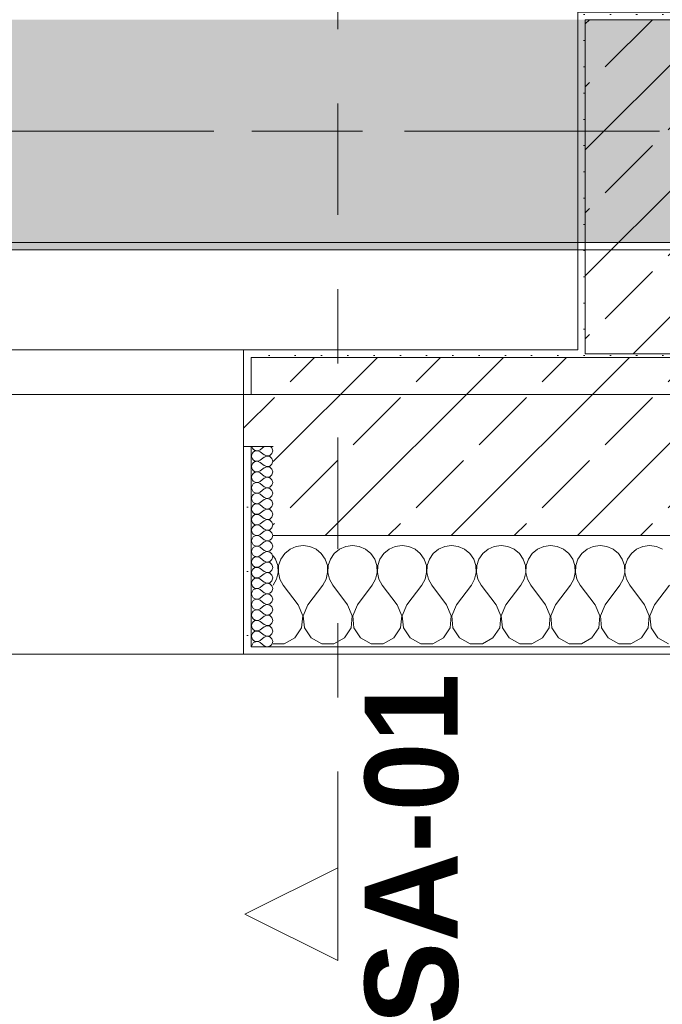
# Model space of a CAD drawing. Header units: metres. Extents: x -3.6 to 84.5, y -11 to 16.8.
# Tile 74 of 389: x 14 to 14.9, y -0.6 to 0.7. Entities that reach past the tile are written whole.
import ezdxf

# ---------------------------------------------------------------- set-up
doc = ezdxf.new("R2010")
doc.units = ezdxf.units.M
doc.header["$MEASUREMENT"] = 0
for name, pattern in [('Achse', [0.2, 0.1, -0.05, 0, -0.05]), ('Schnittlinie', [0.3, 0.15, -0.075, 0, -0.075]), ('Strichlinie doppelt', [0.546806, 0.264583, -0.105833, 0.070556, -0.105833]), ('Wipeout_Contour', [1, 0, -1])]:
    doc.linetypes.add(name, pattern=pattern)
for name, color, linetype in [('203 - Marker.Schnitt - Ausbaudetail SA', 7, 'Continuous'), ('451 - Universal.Achsen Raster', 7, 'Continuous'), ('604 - Struktur.Wand Aussen', 7, 'Continuous'), ('607 - Struktur.Stütze', 7, 'Continuous'), ('608 - Struktur.Träger', 7, 'Continuous'), ('Neubau_653 - Abdeckung.TB Verkofferung', 7, 'Continuous')]:
    doc.layers.add(name, color=color, linetype=linetype)
doc.styles.add('ERSTELLTER_STIL_1', font='txt')
pattern_1 = [(45, (0, 0), (-0.08485281, 0.08485281), []), (45, (-0.04243, 0.04243), (-0.08485281, 0.08485281), [0.09, -0.03])]
pattern_2 = [(45, (0, 0), (-0.01767767, 0.01767767), [0, -0.025])]
pattern_3 = [(0, (0, 0), (0, 0.08660254), [0, -0.05]), (0, (0.025, 0.0433), (0, 0.08660254), [0, -0.05])]

# ---------------------------------------------------------------- blocks, each defined once
blk = doc.blocks.new('*X90')
at = {"layer": '604 - Struktur.Wand Aussen', "color": 7, "linetype": 'Continuous', "lineweight": 5}
for p, q in [((14.3909, -0.0096), (14.3825, -0.0133)), ((14.4, -0.0083), (14.3909, -0.0096)), ((14.4091, -0.0096), (14.4, -0.0083)), ((14.4175, -0.0133), (14.4091, -0.0096)), ((14.4576, -0.0096), (14.4491, -0.0133)), ((14.4667, -0.0083), (14.4576, -0.0096)), ((14.4758, -0.0096), (14.4667, -0.0083)), ((14.4842, -0.0133), (14.4758, -0.0096)), ((14.5242, -0.0096), (14.5158, -0.0133)), ((14.5333, -0.0083), (14.5242, -0.0096)), ((14.5424, -0.0096), (14.5333, -0.0083)), ((14.5509, -0.0133), (14.5424, -0.0096)), ((14.5909, -0.0096), (14.5825, -0.0133)), ((14.6, -0.0083), (14.5909, -0.0096)), ((14.6091, -0.0096), (14.6, -0.0083)), ((14.6175, -0.0133), (14.6091, -0.0096)), ((14.6576, -0.0096), (14.6491, -0.0133)), ((14.6667, -0.0083), (14.6576, -0.0096)), ((14.6758, -0.0096), (14.6667, -0.0083)), ((14.6842, -0.0133), (14.6758, -0.0096)), ((14.7242, -0.0096), (14.7158, -0.0133)), ((14.7333, -0.0083), (14.7242, -0.0096)), ((14.7424, -0.0096), (14.7333, -0.0083)), ((14.7509, -0.0133), (14.7424, -0.0096)), ((14.7909, -0.0096), (14.7825, -0.0133)), ((14.8, -0.0083), (14.7909, -0.0096)), ((14.8091, -0.0096), (14.8, -0.0083)), ((14.8175, -0.0133), (14.8091, -0.0096)), ((14.8576, -0.0096), (14.8491, -0.0133)), ((14.8667, -0.0083), (14.8576, -0.0096)), ((14.8758, -0.0096), (14.8667, -0.0083)), ((14.8842, -0.0133), (14.8758, -0.0096)), ((14.3631, -0.0268), (14.36, -0.0222)), ((14.3754, -0.0192), (14.3702, -0.0268)), ((14.3825, -0.0133), (14.3754, -0.0192)), ((14.4246, -0.0192), (14.4175, -0.0133)), ((14.4298, -0.0268), (14.4246, -0.0192)), ((14.4421, -0.0192), (14.4369, -0.0268)), ((14.4491, -0.0133), (14.4421, -0.0192)), ((14.4913, -0.0192), (14.4842, -0.0133)), ((14.4965, -0.0268), (14.4913, -0.0192)), ((14.5087, -0.0192), (14.5035, -0.0268)), ((14.5158, -0.0133), (14.5087, -0.0192)), ((14.5579, -0.0192), (14.5509, -0.0133)), ((14.5631, -0.0268), (14.5579, -0.0192)), ((14.5754, -0.0192), (14.5702, -0.0268)), ((14.5825, -0.0133), (14.5754, -0.0192)), ((14.6246, -0.0192), (14.6175, -0.0133)), ((14.6298, -0.0268), (14.6246, -0.0192)), ((14.6421, -0.0192), (14.6369, -0.0268)), ((14.6491, -0.0133), (14.6421, -0.0192)), ((14.6913, -0.0192), (14.6842, -0.0133)), ((14.6965, -0.0268), (14.6913, -0.0192)), ((14.7087, -0.0192), (14.7035, -0.0268)), ((14.7158, -0.0133), (14.7087, -0.0192)), ((14.7579, -0.0192), (14.7509, -0.0133)), ((14.7631, -0.0268), (14.7579, -0.0192)), ((14.7754, -0.0192), (14.7702, -0.0268)), ((14.7825, -0.0133), (14.7754, -0.0192)), ((14.8246, -0.0192), (14.8175, -0.0133)), ((14.8298, -0.0268), (14.8246, -0.0192)), ((14.8421, -0.0192), (14.8369, -0.0268)), ((14.8491, -0.0133), (14.8421, -0.0192)), ((14.3661, -0.0355), (14.3631, -0.0268)), ((14.3665, -0.0447), (14.3661, -0.0355)), ((14.3672, -0.0355), (14.3668, -0.0447)), ((14.3702, -0.0268), (14.3672, -0.0355)), ((14.4328, -0.0355), (14.4298, -0.0268)), ((14.4332, -0.0447), (14.4328, -0.0355)), ((14.4339, -0.0355), (14.4335, -0.0447)), ((14.4369, -0.0268), (14.4339, -0.0355)), ((14.4994, -0.0355), (14.4965, -0.0268)), ((14.4999, -0.0447), (14.4994, -0.0355)), ((14.5006, -0.0355), (14.5001, -0.0447)), ((14.5035, -0.0268), (14.5006, -0.0355)), ((14.5661, -0.0355), (14.5631, -0.0268)), ((14.5665, -0.0447), (14.5661, -0.0355)), ((14.5672, -0.0355), (14.5668, -0.0447)), ((14.5702, -0.0268), (14.5672, -0.0355)), ((14.6328, -0.0355), (14.6298, -0.0268)), ((14.6332, -0.0447), (14.6328, -0.0355)), ((14.6339, -0.0355), (14.6335, -0.0447)), ((14.6369, -0.0268), (14.6339, -0.0355)), ((14.6994, -0.0355), (14.6965, -0.0268)), ((14.6999, -0.0447), (14.6994, -0.0355)), ((14.7006, -0.0355), (14.7001, -0.0447)), ((14.7035, -0.0268), (14.7006, -0.0355)), ((14.7661, -0.0355), (14.7631, -0.0268)), ((14.7665, -0.0447), (14.7661, -0.0355)), ((14.7672, -0.0355), (14.7668, -0.0447)), ((14.7702, -0.0268), (14.7672, -0.0355)), ((14.8328, -0.0355), (14.8298, -0.0268)), ((14.8332, -0.0447), (14.8328, -0.0355)), ((14.8339, -0.0355), (14.8335, -0.0447)), ((14.8369, -0.0268), (14.8339, -0.0355)), ((14.3645, -0.0536), (14.3665, -0.0447)), ((14.3668, -0.0447), (14.3689, -0.0536)), ((14.4311, -0.0536), (14.4332, -0.0447)), ((14.4335, -0.0447), (14.4355, -0.0536)), ((14.4978, -0.0536), (14.4999, -0.0447)), ((14.5001, -0.0447), (14.5022, -0.0536)), ((14.5645, -0.0536), (14.5665, -0.0447)), ((14.5668, -0.0447), (14.5689, -0.0536)), ((14.6311, -0.0536), (14.6332, -0.0447)), ((14.6335, -0.0447), (14.6355, -0.0536)), ((14.6978, -0.0536), (14.6999, -0.0447)), ((14.7001, -0.0447), (14.7022, -0.0536)), ((14.7645, -0.0536), (14.7665, -0.0447)), ((14.7668, -0.0447), (14.7689, -0.0536)), ((14.8311, -0.0536), (14.8332, -0.0447)), ((14.8335, -0.0447), (14.8355, -0.0536)), ((14.36, -0.0617), (14.3645, -0.0536)), ((14.3689, -0.0536), (14.3733, -0.0617)), ((14.3933, -0.0883), (14.3733, -0.0617)), ((14.4067, -0.0883), (14.4267, -0.0617)), ((14.4267, -0.0617), (14.4311, -0.0536)), ((14.4355, -0.0536), (14.44, -0.0617)), ((14.46, -0.0883), (14.44, -0.0617)), ((14.4733, -0.0883), (14.4933, -0.0617)), ((14.4933, -0.0617), (14.4978, -0.0536)), ((14.5022, -0.0536), (14.5067, -0.0617)), ((14.5267, -0.0883), (14.5067, -0.0617)), ((14.54, -0.0883), (14.56, -0.0617)), ((14.56, -0.0617), (14.5645, -0.0536)), ((14.5689, -0.0536), (14.5733, -0.0617)), ((14.5933, -0.0883), (14.5733, -0.0617)), ((14.6067, -0.0883), (14.6267, -0.0617)), ((14.6267, -0.0617), (14.6311, -0.0536)), ((14.6355, -0.0536), (14.64, -0.0617)), ((14.66, -0.0883), (14.64, -0.0617)), ((14.6733, -0.0883), (14.6933, -0.0617)), ((14.6933, -0.0617), (14.6978, -0.0536)), ((14.7022, -0.0536), (14.7067, -0.0617)), ((14.7267, -0.0883), (14.7067, -0.0617)), ((14.74, -0.0883), (14.76, -0.0617)), ((14.76, -0.0617), (14.7645, -0.0536)), ((14.7689, -0.0536), (14.7733, -0.0617)), ((14.7933, -0.0883), (14.7733, -0.0617)), ((14.8067, -0.0883), (14.8267, -0.0617)), ((14.8267, -0.0617), (14.8311, -0.0536)), ((14.8355, -0.0536), (14.84, -0.0617)), ((14.86, -0.0883), (14.84, -0.0617)), ((14.8733, -0.0883), (14.8933, -0.0617)), ((14.3996, -0.1033), (14.3933, -0.0883)), ((14.4067, -0.0883), (14.4004, -0.1033)), ((14.4663, -0.1033), (14.46, -0.0883)), ((14.4733, -0.0883), (14.467, -0.1033)), ((14.533, -0.1033), (14.5267, -0.0883)), ((14.54, -0.0883), (14.5337, -0.1033)), ((14.5996, -0.1033), (14.5933, -0.0883)), ((14.6067, -0.0883), (14.6004, -0.1033)), ((14.6663, -0.1033), (14.66, -0.0883)), ((14.6733, -0.0883), (14.667, -0.1033)), ((14.733, -0.1033), (14.7267, -0.0883)), ((14.74, -0.0883), (14.7337, -0.1033)), ((14.7996, -0.1033), (14.7933, -0.0883)), ((14.8067, -0.0883), (14.8004, -0.1033)), ((14.8663, -0.1033), (14.86, -0.0883)), ((14.8733, -0.0883), (14.867, -0.1033)), ((14.3981, -0.1195), (14.3996, -0.1033)), ((14.4004, -0.1033), (14.4019, -0.1195)), ((14.4648, -0.1195), (14.4663, -0.1033)), ((14.467, -0.1033), (14.4686, -0.1195)), ((14.5314, -0.1195), (14.533, -0.1033)), ((14.5337, -0.1033), (14.5352, -0.1195)), ((14.5981, -0.1195), (14.5996, -0.1033)), ((14.6004, -0.1033), (14.6019, -0.1195)), ((14.6648, -0.1195), (14.6663, -0.1033)), ((14.667, -0.1033), (14.6686, -0.1195)), ((14.7314, -0.1195), (14.733, -0.1033)), ((14.7337, -0.1033), (14.7352, -0.1195)), ((14.7981, -0.1195), (14.7996, -0.1033)), ((14.8004, -0.1033), (14.8019, -0.1195)), ((14.8648, -0.1195), (14.8663, -0.1033)), ((14.867, -0.1033), (14.8686, -0.1195)), ((14.3891, -0.133), (14.3981, -0.1195)), ((14.4019, -0.1195), (14.4109, -0.133)), ((14.4558, -0.133), (14.4648, -0.1195)), ((14.4686, -0.1195), (14.4776, -0.133)), ((14.5224, -0.133), (14.5314, -0.1195)), ((14.5352, -0.1195), (14.5442, -0.133)), ((14.5891, -0.133), (14.5981, -0.1195)), ((14.6019, -0.1195), (14.6109, -0.133)), ((14.6558, -0.133), (14.6648, -0.1195)), ((14.6686, -0.1195), (14.6776, -0.133)), ((14.7224, -0.133), (14.7314, -0.1195)), ((14.7352, -0.1195), (14.7442, -0.133)), ((14.7891, -0.133), (14.7981, -0.1195)), ((14.8019, -0.1195), (14.8109, -0.133)), ((14.8558, -0.133), (14.8648, -0.1195)), ((14.8686, -0.1195), (14.8776, -0.133)), ((14.36, -0.1407), (14.3748, -0.1407)), ((14.3748, -0.1407), (14.3891, -0.133)), ((14.4109, -0.133), (14.4252, -0.1407)), ((14.4252, -0.1407), (14.4415, -0.1407)), ((14.4415, -0.1407), (14.4558, -0.133)), ((14.4776, -0.133), (14.4919, -0.1407)), ((14.4919, -0.1407), (14.5081, -0.1407)), ((14.5081, -0.1407), (14.5224, -0.133)), ((14.5442, -0.133), (14.5585, -0.1407)), ((14.5585, -0.1407), (14.5748, -0.1407)), ((14.5748, -0.1407), (14.5891, -0.133)), ((14.6109, -0.133), (14.6252, -0.1407)), ((14.6252, -0.1407), (14.6415, -0.1407)), ((14.6415, -0.1407), (14.6558, -0.133)), ((14.6776, -0.133), (14.6919, -0.1407)), ((14.6919, -0.1407), (14.7081, -0.1407)), ((14.7081, -0.1407), (14.7224, -0.133)), ((14.7442, -0.133), (14.7585, -0.1407)), ((14.7585, -0.1407), (14.7748, -0.1407)), ((14.7748, -0.1407), (14.7891, -0.133)), ((14.8109, -0.133), (14.8252, -0.1407)), ((14.8252, -0.1407), (14.8415, -0.1407)), ((14.8415, -0.1407), (14.8558, -0.133)), ((14.8776, -0.133), (14.8919, -0.1407))]:
    blk.add_line(p, q, dxfattribs=at)
blk = doc.blocks.new('*X123')
at = {"layer": '604 - Struktur.Wand Aussen', "color": 7, "linetype": 'Continuous', "lineweight": 5}
for p, q in [((14.3309, 0.125), (14.331, 0.1245)), ((14.331, 0.1245), (14.3318, 0.1227)), ((14.3318, 0.1227), (14.333, 0.1212)), ((14.333, 0.1212), (14.3347, 0.12)), ((14.3347, 0.12), (14.3365, 0.1194)), ((14.3365, 0.1194), (14.3385, 0.1193)), ((14.3385, 0.1193), (14.3404, 0.1198)), ((14.3404, 0.1198), (14.3421, 0.1207)), ((14.3479, 0.125), (14.3421, 0.1207)), ((14.3582, 0.123), (14.3561, 0.125)), ((14.3593, 0.1193), (14.3582, 0.123)), ((14.331, 0.1141), (14.3307, 0.1121)), ((14.3307, 0.1121), (14.331, 0.1102)), ((14.3318, 0.1159), (14.331, 0.1141)), ((14.331, 0.1102), (14.3318, 0.1084)), ((14.333, 0.1174), (14.3318, 0.1159)), ((14.3318, 0.1084), (14.333, 0.1069)), ((14.3347, 0.1185), (14.333, 0.1174)), ((14.333, 0.1069), (14.3347, 0.1058)), ((14.3365, 0.1192), (14.3347, 0.1185)), ((14.3385, 0.1193), (14.3365, 0.1192)), ((14.3404, 0.1188), (14.3385, 0.1193)), ((14.3421, 0.1179), (14.3404, 0.1188)), ((14.3404, 0.1055), (14.3421, 0.1064)), ((14.3479, 0.1136), (14.3421, 0.1179)), ((14.3479, 0.1107), (14.3421, 0.1064)), ((14.3479, 0.1136), (14.3515, 0.1122)), ((14.3515, 0.1121), (14.3479, 0.1107)), ((14.3515, 0.1122), (14.3553, 0.1129)), ((14.3553, 0.1114), (14.3515, 0.1121)), ((14.3553, 0.1129), (14.3582, 0.1155)), ((14.3582, 0.1088), (14.3553, 0.1114)), ((14.3582, 0.1155), (14.3593, 0.1193)), ((14.3593, 0.105), (14.3582, 0.1088)), ((14.331, 0.0998), (14.3307, 0.0979)), ((14.3307, 0.0979), (14.331, 0.0959)), ((14.3318, 0.1016), (14.331, 0.0998)), ((14.331, 0.0959), (14.3318, 0.0941)), ((14.333, 0.1031), (14.3318, 0.1016)), ((14.3318, 0.0941), (14.333, 0.0926)), ((14.3347, 0.1042), (14.333, 0.1031)), ((14.3347, 0.1058), (14.3365, 0.1051)), ((14.3365, 0.1049), (14.3347, 0.1042)), ((14.3365, 0.1051), (14.3385, 0.105)), ((14.3385, 0.105), (14.3365, 0.1049)), ((14.3385, 0.105), (14.3404, 0.1055)), ((14.3404, 0.1045), (14.3385, 0.105)), ((14.3421, 0.1036), (14.3404, 0.1045)), ((14.3479, 0.0993), (14.3421, 0.1036)), ((14.3479, 0.0964), (14.3421, 0.0921)), ((14.3479, 0.0993), (14.3515, 0.0979)), ((14.3515, 0.0978), (14.3479, 0.0964)), ((14.3515, 0.0979), (14.3553, 0.0986)), ((14.3553, 0.0971), (14.3515, 0.0978)), ((14.3553, 0.0986), (14.3582, 0.1012)), ((14.3582, 0.0945), (14.3553, 0.0971)), ((14.3582, 0.1012), (14.3593, 0.105)), ((14.3593, 0.0907), (14.3582, 0.0945)), ((14.331, 0.0855), (14.3307, 0.0836)), ((14.3307, 0.0836), (14.331, 0.0816)), ((14.3318, 0.0873), (14.331, 0.0855)), ((14.331, 0.0816), (14.3318, 0.0798)), ((14.333, 0.0888), (14.3318, 0.0873)), ((14.3318, 0.0798), (14.333, 0.0783)), ((14.333, 0.0926), (14.3347, 0.0915)), ((14.3347, 0.09), (14.333, 0.0888)), ((14.3347, 0.0915), (14.3365, 0.0908)), ((14.3365, 0.0906), (14.3347, 0.09)), ((14.3365, 0.0908), (14.3385, 0.0907)), ((14.3385, 0.0907), (14.3365, 0.0906)), ((14.3385, 0.0907), (14.3404, 0.0912)), ((14.3404, 0.0902), (14.3385, 0.0907)), ((14.3404, 0.0912), (14.3421, 0.0921)), ((14.3421, 0.0893), (14.3404, 0.0902)), ((14.3479, 0.085), (14.3421, 0.0893)), ((14.3479, 0.0821), (14.3421, 0.0779)), ((14.3479, 0.085), (14.3515, 0.0836)), ((14.3515, 0.0835), (14.3479, 0.0821)), ((14.3515, 0.0836), (14.3553, 0.0843)), ((14.3553, 0.0828), (14.3515, 0.0835)), ((14.3553, 0.0843), (14.3582, 0.087)), ((14.3582, 0.0802), (14.3553, 0.0828)), ((14.3582, 0.087), (14.3593, 0.0907)), ((14.3593, 0.0764), (14.3582, 0.0802)), ((14.331, 0.0712), (14.3307, 0.0693)), ((14.3307, 0.0693), (14.331, 0.0673)), ((14.3318, 0.073), (14.331, 0.0712)), ((14.331, 0.0673), (14.3318, 0.0655)), ((14.333, 0.0746), (14.3318, 0.073)), ((14.333, 0.0783), (14.3347, 0.0772)), ((14.3347, 0.0757), (14.333, 0.0746)), ((14.3347, 0.0772), (14.3365, 0.0766)), ((14.3365, 0.0763), (14.3347, 0.0757)), ((14.3365, 0.0766), (14.3385, 0.0765)), ((14.3385, 0.0764), (14.3365, 0.0763)), ((14.3385, 0.0765), (14.3404, 0.0769)), ((14.3404, 0.076), (14.3385, 0.0764)), ((14.3404, 0.0769), (14.3421, 0.0779)), ((14.3421, 0.075), (14.3404, 0.076)), ((14.3479, 0.0707), (14.3421, 0.075)), ((14.3479, 0.0679), (14.3421, 0.0636)), ((14.3479, 0.0707), (14.3515, 0.0693)), ((14.3515, 0.0693), (14.3479, 0.0679)), ((14.3515, 0.0693), (14.3553, 0.07)), ((14.3553, 0.0685), (14.3515, 0.0693)), ((14.3553, 0.07), (14.3582, 0.0727)), ((14.3582, 0.0659), (14.3553, 0.0685)), ((14.3582, 0.0727), (14.3593, 0.0764)), ((14.331, 0.057), (14.3307, 0.055)), ((14.3307, 0.055), (14.331, 0.053)), ((14.3318, 0.0588), (14.331, 0.057)), ((14.3318, 0.0655), (14.333, 0.064)), ((14.333, 0.0603), (14.3318, 0.0588)), ((14.333, 0.064), (14.3347, 0.0629)), ((14.3347, 0.0614), (14.333, 0.0603)), ((14.3347, 0.0629), (14.3365, 0.0623)), ((14.3365, 0.062), (14.3347, 0.0614)), ((14.3365, 0.0623), (14.3385, 0.0622)), ((14.3385, 0.0621), (14.3365, 0.062)), ((14.3385, 0.0622), (14.3404, 0.0626)), ((14.3404, 0.0617), (14.3385, 0.0621)), ((14.3404, 0.0626), (14.3421, 0.0636)), ((14.3421, 0.0607), (14.3404, 0.0617)), ((14.3479, 0.0564), (14.3421, 0.0607)), ((14.3479, 0.0536), (14.3421, 0.0493)), ((14.3479, 0.0564), (14.3515, 0.055)), ((14.3515, 0.055), (14.3479, 0.0536)), ((14.3515, 0.055), (14.3553, 0.0558)), ((14.3553, 0.0542), (14.3515, 0.055)), ((14.3553, 0.0558), (14.3582, 0.0584)), ((14.3582, 0.0516), (14.3553, 0.0542)), ((14.3593, 0.0621), (14.3582, 0.0659)), ((14.3582, 0.0584), (14.3593, 0.0621)), ((14.331, 0.0427), (14.3307, 0.0407)), ((14.3307, 0.0407), (14.331, 0.0388)), ((14.331, 0.053), (14.3318, 0.0512)), ((14.3318, 0.0445), (14.331, 0.0427)), ((14.3318, 0.0512), (14.333, 0.0497)), ((14.333, 0.046), (14.3318, 0.0445)), ((14.333, 0.0497), (14.3347, 0.0486)), ((14.3347, 0.0471), (14.333, 0.046)), ((14.3347, 0.0486), (14.3365, 0.048)), ((14.3365, 0.0477), (14.3347, 0.0471)), ((14.3365, 0.048), (14.3385, 0.0479)), ((14.3385, 0.0478), (14.3365, 0.0477)), ((14.3385, 0.0479), (14.3404, 0.0483)), ((14.3404, 0.0474), (14.3385, 0.0478)), ((14.3404, 0.0483), (14.3421, 0.0493)), ((14.3421, 0.0464), (14.3404, 0.0474)), ((14.3479, 0.0421), (14.3421, 0.0464)), ((14.3479, 0.0421), (14.3515, 0.0407)), ((14.3515, 0.0407), (14.3479, 0.0393)), ((14.3515, 0.0407), (14.3553, 0.0415)), ((14.3553, 0.04), (14.3515, 0.0407)), ((14.3553, 0.0415), (14.3582, 0.0441)), ((14.3582, 0.0373), (14.3553, 0.04)), ((14.3593, 0.0479), (14.3582, 0.0516)), ((14.3582, 0.0441), (14.3593, 0.0479)), ((14.331, 0.0284), (14.3307, 0.0264)), ((14.331, 0.0388), (14.3318, 0.037)), ((14.3318, 0.0302), (14.331, 0.0284)), ((14.3318, 0.037), (14.333, 0.0354)), ((14.333, 0.0317), (14.3318, 0.0302)), ((14.333, 0.0354), (14.3347, 0.0343)), ((14.3347, 0.0328), (14.333, 0.0317)), ((14.3347, 0.0343), (14.3365, 0.0337)), ((14.3365, 0.0334), (14.3347, 0.0328)), ((14.3365, 0.0337), (14.3385, 0.0336)), ((14.3385, 0.0335), (14.3365, 0.0334)), ((14.3385, 0.0336), (14.3404, 0.034)), ((14.3404, 0.0331), (14.3385, 0.0335)), ((14.3404, 0.034), (14.3421, 0.035)), ((14.3421, 0.0321), (14.3404, 0.0331)), ((14.3479, 0.0393), (14.3421, 0.035)), ((14.3479, 0.0279), (14.3421, 0.0321)), ((14.3479, 0.0279), (14.3515, 0.0265)), ((14.3515, 0.0265), (14.3553, 0.0272)), ((14.3553, 0.0272), (14.3582, 0.0298)), ((14.3593, 0.0336), (14.3582, 0.0373)), ((14.3582, 0.0298), (14.3593, 0.0336)), ((14.3307, 0.0264), (14.331, 0.0245)), ((14.331, 0.0141), (14.3307, 0.0121)), ((14.331, 0.0245), (14.3318, 0.0227)), ((14.3318, 0.0159), (14.331, 0.0141)), ((14.3318, 0.0227), (14.333, 0.0212)), ((14.333, 0.0174), (14.3318, 0.0159)), ((14.333, 0.0212), (14.3347, 0.02)), ((14.3347, 0.0185), (14.333, 0.0174)), ((14.3347, 0.02), (14.3365, 0.0194)), ((14.3365, 0.0192), (14.3347, 0.0185)), ((14.3365, 0.0194), (14.3385, 0.0193)), ((14.3385, 0.0193), (14.3365, 0.0192)), ((14.3385, 0.0193), (14.3404, 0.0198)), ((14.3404, 0.0188), (14.3385, 0.0193)), ((14.3404, 0.0198), (14.3421, 0.0207)), ((14.3421, 0.0179), (14.3404, 0.0188)), ((14.3479, 0.025), (14.3421, 0.0207)), ((14.3479, 0.0136), (14.3421, 0.0179)), ((14.3515, 0.0264), (14.3479, 0.025)), ((14.3479, 0.0136), (14.3515, 0.0122)), ((14.3553, 0.0257), (14.3515, 0.0264)), ((14.3582, 0.023), (14.3553, 0.0257)), ((14.3553, 0.0129), (14.3582, 0.0155)), ((14.3593, 0.0193), (14.3582, 0.023)), ((14.3582, 0.0155), (14.3593, 0.0193)), ((14.3307, 0.0121), (14.331, 0.0102)), ((14.331, 0.0102), (14.3318, 0.0084)), ((14.3318, 0.0016), (14.331, -0.0002)), ((14.3318, 0.0084), (14.333, 0.0069)), ((14.333, 0.0031), (14.3318, 0.0016)), ((14.333, 0.0069), (14.3347, 0.0058)), ((14.3347, 0.0042), (14.333, 0.0031)), ((14.3347, 0.0058), (14.3365, 0.0051)), ((14.3365, 0.0049), (14.3347, 0.0042)), ((14.3365, 0.0051), (14.3385, 0.005)), ((14.3385, 0.005), (14.3365, 0.0049)), ((14.3385, 0.005), (14.3404, 0.0055)), ((14.3404, 0.0045), (14.3385, 0.005)), ((14.3404, 0.0055), (14.3421, 0.0064)), ((14.3421, 0.0036), (14.3404, 0.0045)), ((14.3479, 0.0107), (14.3421, 0.0064)), ((14.3479, -0.0007), (14.3421, 0.0036)), ((14.3515, 0.0121), (14.3479, 0.0107)), ((14.3515, 0.0122), (14.3553, 0.0129)), ((14.3553, 0.0114), (14.3515, 0.0121)), ((14.3582, 0.0088), (14.3553, 0.0114)), ((14.3553, -0.0014), (14.3582, 0.0012)), ((14.3593, 0.005), (14.3582, 0.0088)), ((14.3582, 0.0012), (14.3593, 0.005)), ((14.331, -0.0002), (14.3307, -0.0021)), ((14.3307, -0.0021), (14.331, -0.0041)), ((14.331, -0.0041), (14.3318, -0.0059)), ((14.3318, -0.0127), (14.331, -0.0145)), ((14.3318, -0.0059), (14.333, -0.0074)), ((14.333, -0.0112), (14.3318, -0.0127)), ((14.333, -0.0074), (14.3347, -0.0085)), ((14.3347, -0.01), (14.333, -0.0112)), ((14.3347, -0.0085), (14.3365, -0.0092)), ((14.3365, -0.0094), (14.3347, -0.01)), ((14.3365, -0.0092), (14.3385, -0.0093)), ((14.3385, -0.0093), (14.3365, -0.0094)), ((14.3385, -0.0093), (14.3404, -0.0088)), ((14.3404, -0.0098), (14.3385, -0.0093)), ((14.3404, -0.0088), (14.3421, -0.0079)), ((14.3421, -0.0107), (14.3404, -0.0098)), ((14.3479, -0.0036), (14.3421, -0.0079)), ((14.3479, -0.015), (14.3421, -0.0107)), ((14.3479, -0.0007), (14.3515, -0.0021)), ((14.3515, -0.0022), (14.3479, -0.0036)), ((14.3515, -0.0021), (14.3553, -0.0014)), ((14.3553, -0.0029), (14.3515, -0.0022)), ((14.3582, -0.0055), (14.3553, -0.0029)), ((14.3553, -0.0157), (14.3582, -0.013)), ((14.3593, -0.0093), (14.3582, -0.0055)), ((14.3582, -0.013), (14.3593, -0.0093)), ((14.331, -0.0145), (14.3307, -0.0164)), ((14.3307, -0.0164), (14.331, -0.0184)), ((14.331, -0.0184), (14.3318, -0.0202)), ((14.3318, -0.0202), (14.333, -0.0217)), ((14.333, -0.0254), (14.3318, -0.027)), ((14.333, -0.0217), (14.3347, -0.0228)), ((14.3347, -0.0243), (14.333, -0.0254)), ((14.3347, -0.0228), (14.3365, -0.0234)), ((14.3365, -0.0237), (14.3347, -0.0243)), ((14.3365, -0.0234), (14.3385, -0.0235)), ((14.3385, -0.0236), (14.3365, -0.0237)), ((14.3385, -0.0235), (14.3404, -0.0231)), ((14.3404, -0.024), (14.3385, -0.0236)), ((14.3404, -0.0231), (14.3421, -0.0221)), ((14.3421, -0.025), (14.3404, -0.024)), ((14.3479, -0.0179), (14.3421, -0.0221)), ((14.3479, -0.0293), (14.3421, -0.025)), ((14.3479, -0.015), (14.3515, -0.0164)), ((14.3515, -0.0165), (14.3479, -0.0179)), ((14.3515, -0.0164), (14.3553, -0.0157)), ((14.3553, -0.0172), (14.3515, -0.0165)), ((14.3582, -0.0198), (14.3553, -0.0172)), ((14.3593, -0.0236), (14.3582, -0.0198)), ((14.3582, -0.0273), (14.3593, -0.0236)), ((14.331, -0.0288), (14.3307, -0.0307)), ((14.3307, -0.0307), (14.331, -0.0327)), ((14.3318, -0.027), (14.331, -0.0288)), ((14.331, -0.0327), (14.3318, -0.0345)), ((14.3318, -0.0345), (14.333, -0.036)), ((14.333, -0.0397), (14.3318, -0.0412)), ((14.333, -0.036), (14.3347, -0.0371)), ((14.3347, -0.0386), (14.333, -0.0397)), ((14.3347, -0.0371), (14.3365, -0.0377)), ((14.3365, -0.038), (14.3347, -0.0386)), ((14.3365, -0.0377), (14.3385, -0.0378)), ((14.3385, -0.0379), (14.3365, -0.038)), ((14.3385, -0.0378), (14.3404, -0.0374)), ((14.3404, -0.0383), (14.3385, -0.0379)), ((14.3404, -0.0374), (14.3421, -0.0364)), ((14.3421, -0.0393), (14.3404, -0.0383)), ((14.3479, -0.0321), (14.3421, -0.0364)), ((14.3479, -0.0436), (14.3421, -0.0393)), ((14.3479, -0.0293), (14.3515, -0.0307)), ((14.3515, -0.0307), (14.3479, -0.0321)), ((14.3515, -0.0307), (14.3553, -0.03)), ((14.3553, -0.0315), (14.3515, -0.0307)), ((14.3553, -0.03), (14.3582, -0.0273)), ((14.3582, -0.0341), (14.3553, -0.0315)), ((14.3593, -0.0379), (14.3582, -0.0341)), ((14.3582, -0.0416), (14.3593, -0.0379)), ((14.331, -0.043), (14.3307, -0.045)), ((14.3307, -0.045), (14.331, -0.047)), ((14.3318, -0.0412), (14.331, -0.043)), ((14.331, -0.047), (14.3318, -0.0488)), ((14.3318, -0.0488), (14.333, -0.0503)), ((14.333, -0.0503), (14.3347, -0.0514)), ((14.3347, -0.0529), (14.333, -0.054)), ((14.3347, -0.0514), (14.3365, -0.052)), ((14.3365, -0.0523), (14.3347, -0.0529)), ((14.3365, -0.052), (14.3385, -0.0521)), ((14.3385, -0.0522), (14.3365, -0.0523)), ((14.3385, -0.0521), (14.3404, -0.0517)), ((14.3404, -0.0526), (14.3385, -0.0522)), ((14.3404, -0.0517), (14.3421, -0.0507)), ((14.3421, -0.0536), (14.3404, -0.0526)), ((14.3479, -0.0464), (14.3421, -0.0507)), ((14.3479, -0.0436), (14.3515, -0.045)), ((14.3515, -0.045), (14.3479, -0.0464)), ((14.3515, -0.045), (14.3553, -0.0442)), ((14.3553, -0.0458), (14.3515, -0.045)), ((14.3553, -0.0442), (14.3582, -0.0416)), ((14.3582, -0.0484), (14.3553, -0.0458)), ((14.3593, -0.0521), (14.3582, -0.0484)), ((14.3582, -0.0559), (14.3593, -0.0521)), ((14.331, -0.0573), (14.3307, -0.0593)), ((14.3307, -0.0593), (14.331, -0.0612)), ((14.3318, -0.0555), (14.331, -0.0573)), ((14.331, -0.0612), (14.3318, -0.063)), ((14.333, -0.054), (14.3318, -0.0555)), ((14.3318, -0.063), (14.333, -0.0646)), ((14.333, -0.0646), (14.3347, -0.0657)), ((14.3347, -0.0657), (14.3365, -0.0663)), ((14.3365, -0.0663), (14.3385, -0.0664)), ((14.3385, -0.0664), (14.3404, -0.066)), ((14.3404, -0.066), (14.3421, -0.065)), ((14.3479, -0.0579), (14.3421, -0.0536)), ((14.3479, -0.0607), (14.3421, -0.065)), ((14.3479, -0.0579), (14.3515, -0.0593)), ((14.3515, -0.0593), (14.3479, -0.0607)), ((14.3515, -0.0593), (14.3553, -0.0585)), ((14.3553, -0.06), (14.3515, -0.0593)), ((14.3553, -0.0585), (14.3582, -0.0559)), ((14.3582, -0.0627), (14.3553, -0.06)), ((14.3593, -0.0664), (14.3582, -0.0627)), ((14.331, -0.0716), (14.3307, -0.0736)), ((14.3307, -0.0736), (14.331, -0.0755)), ((14.3318, -0.0698), (14.331, -0.0716)), ((14.331, -0.0755), (14.3318, -0.0773)), ((14.333, -0.0683), (14.3318, -0.0698)), ((14.3318, -0.0773), (14.333, -0.0788)), ((14.3347, -0.0672), (14.333, -0.0683)), ((14.333, -0.0788), (14.3347, -0.08)), ((14.3365, -0.0666), (14.3347, -0.0672)), ((14.3385, -0.0665), (14.3365, -0.0666)), ((14.3404, -0.0669), (14.3385, -0.0665)), ((14.3421, -0.0679), (14.3404, -0.0669)), ((14.3404, -0.0802), (14.3421, -0.0793)), ((14.3479, -0.0721), (14.3421, -0.0679)), ((14.3479, -0.075), (14.3421, -0.0793)), ((14.3479, -0.0721), (14.3515, -0.0735)), ((14.3515, -0.0736), (14.3479, -0.075)), ((14.3515, -0.0735), (14.3553, -0.0728)), ((14.3553, -0.0743), (14.3515, -0.0736)), ((14.3553, -0.0728), (14.3582, -0.0702)), ((14.3582, -0.077), (14.3553, -0.0743)), ((14.3582, -0.0702), (14.3593, -0.0664)), ((14.3593, -0.0807), (14.3582, -0.077)), ((14.331, -0.0859), (14.3307, -0.0879)), ((14.3307, -0.0879), (14.331, -0.0898)), ((14.3318, -0.0841), (14.331, -0.0859)), ((14.331, -0.0898), (14.3318, -0.0916)), ((14.333, -0.0826), (14.3318, -0.0841)), ((14.3318, -0.0916), (14.333, -0.0931)), ((14.3347, -0.0815), (14.333, -0.0826)), ((14.3347, -0.08), (14.3365, -0.0806)), ((14.3365, -0.0808), (14.3347, -0.0815)), ((14.3365, -0.0806), (14.3385, -0.0807)), ((14.3385, -0.0807), (14.3365, -0.0808)), ((14.3385, -0.0807), (14.3404, -0.0802)), ((14.3404, -0.0812), (14.3385, -0.0807)), ((14.3421, -0.0821), (14.3404, -0.0812)), ((14.3479, -0.0864), (14.3421, -0.0821)), ((14.3479, -0.0893), (14.3421, -0.0936)), ((14.3479, -0.0864), (14.3515, -0.0878)), ((14.3515, -0.0879), (14.3479, -0.0893)), ((14.3515, -0.0878), (14.3553, -0.0871)), ((14.3553, -0.0886), (14.3515, -0.0879)), ((14.3553, -0.0871), (14.3582, -0.0845)), ((14.3582, -0.0912), (14.3553, -0.0886)), ((14.3582, -0.0845), (14.3593, -0.0807)), ((14.3593, -0.095), (14.3582, -0.0912)), ((14.331, -0.1002), (14.3307, -0.1021)), ((14.3307, -0.1021), (14.331, -0.1041)), ((14.3318, -0.0984), (14.331, -0.1002)), ((14.331, -0.1041), (14.3318, -0.1059)), ((14.333, -0.0969), (14.3318, -0.0984)), ((14.3318, -0.1059), (14.333, -0.1074)), ((14.333, -0.0931), (14.3347, -0.0942)), ((14.3347, -0.0958), (14.333, -0.0969)), ((14.3347, -0.0942), (14.3365, -0.0949)), ((14.3365, -0.0951), (14.3347, -0.0958)), ((14.3365, -0.0949), (14.3385, -0.095)), ((14.3385, -0.095), (14.3365, -0.0951)), ((14.3385, -0.095), (14.3404, -0.0945)), ((14.3404, -0.0955), (14.3385, -0.095)), ((14.3404, -0.0945), (14.3421, -0.0936)), ((14.3421, -0.0964), (14.3404, -0.0955)), ((14.3479, -0.1007), (14.3421, -0.0964)), ((14.3479, -0.1036), (14.3421, -0.1079)), ((14.3479, -0.1007), (14.3515, -0.1021)), ((14.3515, -0.1022), (14.3479, -0.1036)), ((14.3515, -0.1021), (14.3553, -0.1014)), ((14.3553, -0.1029), (14.3515, -0.1022)), ((14.3553, -0.1014), (14.3582, -0.0988)), ((14.3582, -0.1055), (14.3553, -0.1029)), ((14.3582, -0.0988), (14.3593, -0.095)), ((14.3593, -0.1093), (14.3582, -0.1055)), ((14.331, -0.1145), (14.3307, -0.1164)), ((14.3307, -0.1164), (14.331, -0.1184)), ((14.3318, -0.1127), (14.331, -0.1145)), ((14.331, -0.1184), (14.3318, -0.1202)), ((14.333, -0.1112), (14.3318, -0.1127)), ((14.333, -0.1074), (14.3347, -0.1085)), ((14.3347, -0.11), (14.333, -0.1112)), ((14.3347, -0.1085), (14.3365, -0.1092)), ((14.3365, -0.1094), (14.3347, -0.11)), ((14.3365, -0.1092), (14.3385, -0.1093)), ((14.3385, -0.1093), (14.3365, -0.1094)), ((14.3385, -0.1093), (14.3404, -0.1088)), ((14.3404, -0.1098), (14.3385, -0.1093)), ((14.3404, -0.1088), (14.3421, -0.1079)), ((14.3421, -0.1107), (14.3404, -0.1098)), ((14.3479, -0.115), (14.3421, -0.1107)), ((14.3479, -0.1179), (14.3421, -0.1221)), ((14.3479, -0.115), (14.3515, -0.1164)), ((14.3515, -0.1165), (14.3479, -0.1179)), ((14.3515, -0.1164), (14.3553, -0.1157)), ((14.3553, -0.1172), (14.3515, -0.1165)), ((14.3553, -0.1157), (14.3582, -0.113)), ((14.3582, -0.1198), (14.3553, -0.1172)), ((14.3582, -0.113), (14.3593, -0.1093)), ((14.331, -0.1288), (14.3307, -0.1307)), ((14.3307, -0.1307), (14.331, -0.1327)), ((14.3318, -0.127), (14.331, -0.1288)), ((14.3318, -0.1202), (14.333, -0.1217)), ((14.333, -0.1254), (14.3318, -0.127)), ((14.333, -0.1217), (14.3347, -0.1228)), ((14.3347, -0.1243), (14.333, -0.1254)), ((14.3347, -0.1228), (14.3365, -0.1234)), ((14.3365, -0.1237), (14.3347, -0.1243)), ((14.3365, -0.1234), (14.3385, -0.1235)), ((14.3385, -0.1236), (14.3365, -0.1237)), ((14.3385, -0.1235), (14.3404, -0.1231)), ((14.3404, -0.124), (14.3385, -0.1236)), ((14.3404, -0.1231), (14.3421, -0.1221)), ((14.3421, -0.125), (14.3404, -0.124)), ((14.3479, -0.1293), (14.3421, -0.125)), ((14.3479, -0.1321), (14.3421, -0.1364)), ((14.3479, -0.1293), (14.3515, -0.1307)), ((14.3515, -0.1307), (14.3479, -0.1321)), ((14.3515, -0.1307), (14.3553, -0.13)), ((14.3553, -0.1315), (14.3515, -0.1307)), ((14.3553, -0.13), (14.3582, -0.1273)), ((14.3582, -0.1341), (14.3553, -0.1315)), ((14.3593, -0.1236), (14.3582, -0.1198)), ((14.3582, -0.1273), (14.3593, -0.1236)), ((14.331, -0.143), (14.3307, -0.145)), ((14.331, -0.1327), (14.3318, -0.1345)), ((14.3318, -0.1412), (14.331, -0.143)), ((14.3318, -0.1345), (14.333, -0.136)), ((14.333, -0.1397), (14.3318, -0.1412)), ((14.333, -0.136), (14.3347, -0.1371)), ((14.3347, -0.1386), (14.333, -0.1397)), ((14.3347, -0.1371), (14.3365, -0.1377)), ((14.3365, -0.138), (14.3347, -0.1386)), ((14.3365, -0.1377), (14.3385, -0.1378)), ((14.3385, -0.1379), (14.3365, -0.138)), ((14.3385, -0.1378), (14.3404, -0.1374)), ((14.3404, -0.1383), (14.3385, -0.1379)), ((14.3404, -0.1374), (14.3421, -0.1364)), ((14.3421, -0.1393), (14.3404, -0.1383)), ((14.3479, -0.1436), (14.3421, -0.1393)), ((14.3479, -0.1436), (14.3515, -0.145)), ((14.3515, -0.145), (14.3553, -0.1442)), ((14.3553, -0.1442), (14.3582, -0.1416)), ((14.3593, -0.1379), (14.3582, -0.1341)), ((14.3582, -0.1416), (14.3593, -0.1379))]:
    blk.add_line(p, q, dxfattribs=at)

msp = doc.modelspace()

# ---------------------------------------------------------------- hatches: boundary and pattern name
at = {"layer": '604 - Struktur.Wand Aussen', "linetype": 'Continuous', "lineweight": 0, "true_color": 0x000000}
h = msp.add_hatch(dxfattribs=at)
h.set_pattern_fill('Gips_0001', color=18, style=0, pattern_type=2)
h.set_pattern_definition(pattern_2)
h.paths.add_polyline_path([(14.32, 0.255), (14.32, 0.195), (14.33, 0.195), (14.33, 0.255)])
h = msp.add_hatch(dxfattribs=at)
h.set_pattern_fill('Gips_0001', color=18, style=0, pattern_type=2)
h.set_pattern_definition(pattern_2)
h.paths.add_polyline_path([(14.33, 0.255), (14.33, 0.245), (14.77, 0.245), (14.77, 0.255)])
h = msp.add_hatch(dxfattribs=at)
h.set_pattern_fill('Beton__Stahlbeton_0001', color=18, style=0, pattern_type=2)
h.set_pattern_definition(pattern_1)
h.paths.add_polyline_path([(14.32, 0.195), (14.32, 0.125), (14.33, 0.125), (14.36, 0.125), (14.36, 0.005), (15.48, 0.005), (15.48, 0.125), (15.51, 0.125), (15.52, 0.125), (15.52, 0.195), (15.51, 0.195), (15.51, 0.245), (14.33, 0.245), (14.33, 0.195)])
h = msp.add_hatch(dxfattribs=at)
h.set_pattern_fill('Verputz_0001', color=18, style=0, pattern_type=2)
h.set_pattern_definition(pattern_3)
h.paths.add_polyline_path([(14.33, 0.125), (14.32, 0.125), (14.32, -0.155), (14.33, -0.155)])
h = msp.add_hatch(dxfattribs=at)
h.set_pattern_fill('Verputz_0001', color=18, style=0, pattern_type=2)
h.set_pattern_definition(pattern_3)
h.paths.add_polyline_path([(14.33, -0.145), (14.33, -0.155), (15.51, -0.155), (15.51, -0.145)])
at = {"layer": '607 - Struktur.Stütze', "linetype": 'Continuous', "lineweight": 0, "true_color": 0x000000}
h = msp.add_hatch(dxfattribs=at)
h.set_pattern_fill('Gips_0001', color=18, style=0, pattern_type=2)
h.set_pattern_definition(pattern_2)
h.paths.add_polyline_path([(14.77, 0.71), (14.77, 0.255), (14.78, 0.255), (14.78, 0.7), (15.08, 0.7), (15.08, 0.255), (15.09, 0.255), (15.09, 0.71)])
h = msp.add_hatch(dxfattribs=at)
h.set_pattern_fill('Beton__Stahlbeton_0001', color=18, style=0, pattern_type=2)
h.set_pattern_definition(pattern_1)
h.paths.add_polyline_path([(14.78, 0.25), (15.08, 0.25), (15.08, 0.7), (14.78, 0.7)])
h = msp.add_hatch(dxfattribs=at)
h.set_pattern_fill('Gips_0001', color=18, style=0, pattern_type=2)
h.set_pattern_definition(pattern_2)
h.paths.add_polyline_path([(14.77, 0.255), (14.77, 0.245), (15.09, 0.245), (15.09, 0.255), (15.08, 0.255), (15.08, 0.25), (14.78, 0.25), (14.78, 0.255)])
at = {"layer": '608 - Struktur.Träger', "linetype": 'Continuous', "lineweight": 0, "true_color": 0x000000}
h = msp.add_hatch(dxfattribs=at)
h.set_pattern_fill('Beton__Stahlbeton_0001', color=18, style=0, pattern_type=2)
h.set_pattern_definition(pattern_1)
h.paths.add_polyline_path([(0.69, 0.7), (0.38, 0.7), (0.38, 0.4), (0.69, 0.4), (3.97, 0.4), (4.29, 0.4), (7.57, 0.4), (7.89, 0.4), (11.17, 0.4), (11.49, 0.4), (14.77, 0.4), (15.09, 0.4), (18.37, 0.4), (18.69, 0.4), (21.97, 0.4), (22.29, 0.4), (25.57, 0.4), (25.89, 0.4), (29.17, 0.4), (29.49, 0.4), (32.77, 0.4), (33.09, 0.4), (36.37, 0.4), (36.69, 0.4), (39.97, 0.4), (40.29, 0.4), (43.57, 0.4), (43.89, 0.4), (47.17, 0.4), (47.49, 0.4), (50.77, 0.4), (51.09, 0.4), (54.37, 0.4), (54.69, 0.4), (57.97, 0.4), (58.29, 0.4), (61.57, 0.4), (61.88, 0.4), (61.88, 0.7), (61.57, 0.7), (58.29, 0.7), (57.97, 0.7), (54.69, 0.7), (54.37, 0.7), (51.09, 0.7), (50.77, 0.7), (47.49, 0.7), (47.17, 0.7), (43.89, 0.7), (43.57, 0.7), (40.29, 0.7), (39.9, 0.7), (36.69, 0.7), (36.37, 0.7), (33.09, 0.7), (32.77, 0.7), (29.49, 0.7), (29.17, 0.7), (25.89, 0.7), (25.57, 0.7), (22.29, 0.7), (21.97, 0.7), (18.69, 0.7), (18.37, 0.7), (15.09, 0.7), (14.77, 0.7), (11.49, 0.7), (11.17, 0.7), (7.89, 0.7), (7.57, 0.7), (4.29, 0.7), (3.97, 0.7)])
h = msp.add_hatch(dxfattribs=at)
h.set_pattern_fill('Gips_0001', color=18, style=0, pattern_type=2)
h.set_pattern_definition(pattern_2)
h.paths.add_polyline_path([(11.49, 0.4), (11.49, 0.39), (14.77, 0.39), (14.77, 0.4)])

# ---------------------------------------------------------------- linework, layer by layer
at = {"layer": '203 - Marker.Schnitt - Ausbaudetail SA', "color": 7, "linetype": 'Schnittlinie', "lineweight": 13}
msp.add_line((14.4467, 1.037), (14.4467, -0.4425), dxfattribs=at)
at = {"layer": '451 - Universal.Achsen Raster', "color": 160, "linetype": 'Strichlinie doppelt', "lineweight": 9, "true_color": 0x3232ff}
msp.add_line((64.935, 0.55), (-3.175, 0.55), dxfattribs=at)
at = {"layer": '604 - Struktur.Wand Aussen', "color": 7, "linetype": 'Continuous', "lineweight": 13}
for p, q in [((14.32, 0.255), (11.92, 0.255)), ((15.51, 0.245), (14.33, 0.245)), ((14.33, 0.245), (14.33, 0.195)), ((14.32, 0.125), (14.32, 0.195)), ((14.36, 0.005), (15.48, 0.005)), ((11.92, -0.155), (14.32, -0.155))]:
    msp.add_line(p, q, dxfattribs=at)
at = {"layer": '604 - Struktur.Wand Aussen', "color": 7, "linetype": 'Continuous', "lineweight": 5}
for p, q in [((14.32, 0.245), (14.32, 0.255)), ((14.33, 0.255), (14.32, 0.255)), ((14.32, 0.195), (14.32, 0.245)), ((14.33, 0.195), (14.32, 0.195)), ((14.32, 0.005), (14.32, 0.125)), ((14.33, 0.125), (14.32, 0.125)), ((14.36, 0.125), (14.33, 0.125)), ((14.33, 0.125), (14.33, -0.145)), ((14.33, -0.145), (14.33, 0.125)), ((14.32, -0.005), (14.32, 0.005)), ((14.32, -0.145), (14.32, -0.005)), ((14.32, -0.155), (14.32, -0.145)), ((14.36, -0.145), (14.33, -0.145)), ((14.36, -0.145), (15.48, -0.145)), ((14.33, -0.155), (14.32, -0.155))]:
    msp.add_line(p, q, dxfattribs=at)
at = {"layer": '604 - Struktur.Wand Aussen', "color": 7, "linetype": 'Continuous', "lineweight": 5, "flags": 128}
for points in [[(14.77, 0.255), (14.33, 0.255)], [(14.33, -0.155), (15.51, -0.155)]]:
    msp.add_lwpolyline(points, dxfattribs=at)
at = {"layer": '607 - Struktur.Stütze', "color": 7, "linetype": 'Continuous', "lineweight": 5, "flags": 128}
msp.add_lwpolyline([(15.09, 0.255), (15.09, 0.71), (14.77, 0.71), (14.77, 0.255)], dxfattribs=at)
at = {"layer": '607 - Struktur.Stütze', "color": 7, "linetype": 'Continuous', "lineweight": 13, "flags": 128}
msp.add_lwpolyline([(14.78, 0.25), (15.08, 0.25), (15.08, 0.7), (14.78, 0.7)], close=True, dxfattribs=at)
at = {"layer": '608 - Struktur.Träger', "color": 7, "linetype": 'Achse', "lineweight": 9}
msp.add_line((0.38, 0.55), (61.88, 0.55), dxfattribs=at)
at = {"layer": '608 - Struktur.Träger', "color": 7, "linetype": 'Continuous', "lineweight": 5}
for p, q in [((14.77, 0.4), (14.77, 0.39)), ((14.77, 0.39), (11.49, 0.39))]:
    msp.add_line(p, q, dxfattribs=at)
at = {"layer": '608 - Struktur.Träger', "color": 7, "linetype": 'Continuous', "lineweight": 13}
msp.add_line((0.38, 0.39), (61.88, 0.39), dxfattribs=at)
at = {"layer": '608 - Struktur.Träger', "color": 7, "linetype": 'Continuous', "lineweight": 13, "flags": 128}
msp.add_lwpolyline([(15.09, 0.4), (14.77, 0.4), (11.49, 0.4), (11.17, 0.4), (7.89, 0.4), (7.57, 0.4), (4.29, 0.4), (3.97, 0.4), (0.69, 0.4), (0.38, 0.4)], dxfattribs=at)
at = {"layer": 'Neubau_653 - Abdeckung.TB Verkofferung', "color": 1, "linetype": 'Continuous', "lineweight": 9}
msp.add_line((7.92, 0.195), (29.23, 0.195), dxfattribs=at)

# ---------------------------------------------------------------- block references
at = {"layer": '604 - Struktur.Wand Aussen', "color": 7, "lineweight": 18}
for name in ['*X123', '*X90']:
    msp.add_blockref(name, (0, 0), dxfattribs=at)

# ---------------------------------------------------------------- texts
at = {"layer": '203 - Marker.Schnitt - Ausbaudetail SA', "color": 7, "lineweight": 13, "insert": (14.61, -0.1809), "char_height": 0.125, "attachment_point": 9, "rotation": 90, "style": 'ERSTELLTER_STIL_1'}
msp.add_mtext('\\A1;{\\pqr;\\pt0;\\fArial|b1|i0|c0|p38;SA-01}', dxfattribs=at)

# ---------------------------------------------------------------- next in the draw order: wipeouts: each hides what was drawn before it
at = {"color": 254, "linetype": 'Wipeout_Contour', "lineweight": 0, "ltscale": 42.758333}
msp.add_wipeout([(14.4467, -0.5675), (14.4467, -0.4425), (14.3217, -0.505)], dxfattribs=at).dxf.layer = '203 - Marker.Schnitt - Ausbaudetail SA'

# ---------------------------------------------------------------- next in the draw order: linework, layer by layer
at = {"layer": '203 - Marker.Schnitt - Ausbaudetail SA', "color": 7, "linetype": 'Continuous', "lineweight": 13, "flags": 128}
msp.add_lwpolyline([(14.4467, -0.5675), (14.4467, -0.4425), (14.3217, -0.505)], close=True, dxfattribs=at)

doc.saveas('drawing.dxf')
